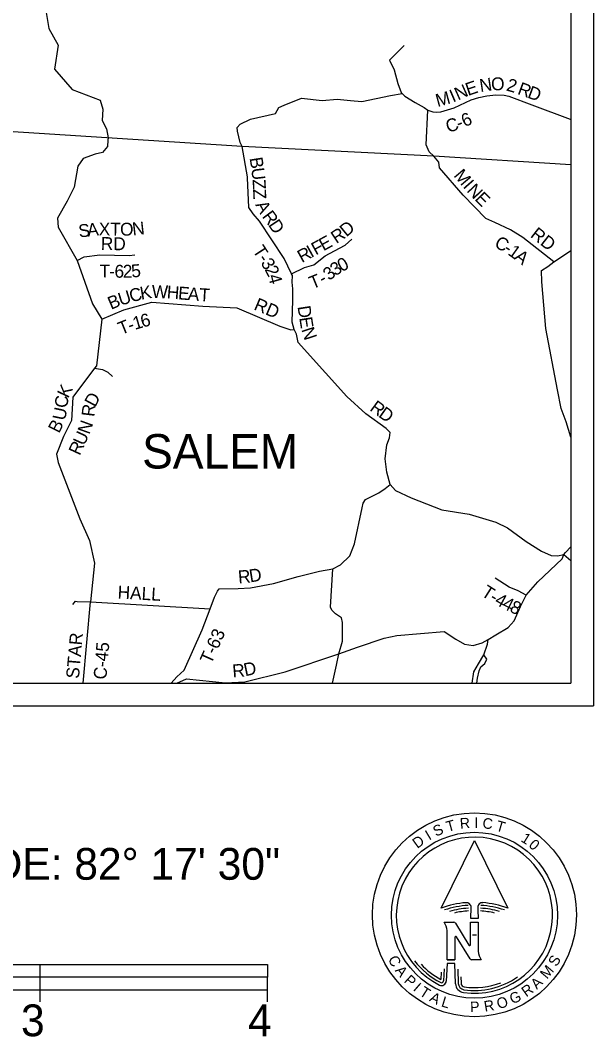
# Model space of a CAD drawing. Extents: x -15 to 405, y -40 to 87.
# Drawn here: x 12.671 to 15.195, y -27.491 to -23.012 of the extents above; entities that cross this region are included whole.
import ezdxf

# ---------------------------------------------------------------- set-up
doc = ezdxf.new("R2010")
doc.units = 0
for name, color, linetype in [('GM_P_State_Location', 7, 'Continuous'), ('GM_X_County_Road_Text', 7, 'Continuous'), ('GM_X_Minor_Lake', 7, 'Continuous'), ('GM_X_Minor_River', 7, 'Continuous'), ('GM_X_Rail_Line', 7, 'Continuous'), ('GM_X_Township', 7, 'Continuous'), ('GM_X_Township_Text', 7, 'Continuous')]:
    doc.layers.add(name, color=color, linetype=linetype)

msp = doc.modelspace()

# ---------------------------------------------------------------- linework, layer by layer
at = {"layer": 'GM_P_State_Location'}
msp.add_line((15.0631, -25.3658), (15.0949, -25.3928), dxfattribs=at)
for points in [[(12.8852, -22.4936), (12.8212, -22.8219), (12.7737, -22.9142), (12.7961, -23.0483), (12.838, -23.121), (12.8212, -23.2272), (12.8995, -23.3166), (13.0224, -23.3642), (13.0336, -23.4033), (13.0308, -23.4536), (13.0504, -23.4899), (13.0576, -23.5301), (13.0567, -23.5398)], [(14.2959, -23.1874), (14.3614, -23.1238)], [(13.6391, -23.5507), (13.6389, -23.5504), (13.6276, -23.5013), (13.6261, -23.4848), (13.6381, -23.4704), (13.6836, -23.4473), (13.7939, -23.4223), (13.809, -23.3963), (13.8324, -23.3855), (13.9092, -23.3548), (14.0001, -23.3653), (14.0652, -23.3592), (14.1241, -23.3656), (14.1747, -23.3692), (14.3006, -23.3429), (14.3518, -23.3345)], [(13.0567, -23.5398), (13.054, -23.5688), (13.0332, -23.5949), (13.0001, -23.6017), (12.947, -23.6213), (12.9246, -23.6548), (12.9079, -23.7471), (12.8771, -23.8086), (12.8352, -23.884), (12.838, -23.9232), (12.9206, -24.0703), (12.9889, -24.2614), (13.0303, -24.3298), (13.0057, -24.5353), (12.9981, -24.5451), (12.9023, -24.6722), (12.8967, -24.7756), (12.8604, -24.8455), (12.8296, -24.9238), (12.838, -24.9601), (12.933, -25.2089), (12.9749, -25.3039), (12.9973, -25.4045), (12.9802, -25.5751)], [(13.6714, -23.7057), (13.6712, -23.7012), (13.6482, -23.5677), (13.6391, -23.5507)], [(14.2984, -25.0583), (14.2845, -25.0031), (14.2772, -24.9444), (14.2847, -24.8829), (14.2957, -24.8522), (14.2994, -24.8279), (14.281, -24.8102), (14.1915, -24.7465), (14.1087, -24.6706), (14.0144, -24.5649), (13.8934, -24.4316), (13.8873, -24.3947), (13.8765, -24.3751), (13.8674, -24.3419), (13.87, -24.2454), (13.8706, -24.1948), (13.8679, -24.1663), (13.869, -24.1374), (13.8649, -24.129), (13.8318, -24.0613), (13.7233, -23.8977), (13.6963, -23.8654), (13.6768, -23.8374), (13.6714, -23.7062), (13.6714, -23.7057)], [(13.8649, -24.129), (13.9219, -24.1011), (13.9628, -24.0898), (14.0123, -24.05), (14.0542, -24.0277), (14.1004, -24.0031), (14.1308, -23.9773)], [(12.9206, -24.0703), (12.9512, -24.0547), (13.021, -24.046), (13.1496, -24.049), (13.1743, -24.0462)], [(13.0303, -24.3298), (13.1263, -24.2875), (13.2496, -24.2539), (13.475, -24.2725), (13.6238, -24.2799), (13.8131, -24.3596), (13.862, -24.3754), (13.8765, -24.3751)], [(12.9981, -24.5451), (13.0326, -24.5508), (13.0565, -24.5632), (13.0768, -24.5817)], [(14.0445, -25.933), (14.0627, -25.8532), (14.0736, -25.8036), (14.0894, -25.7477), (14.0896, -25.6656), (14.0852, -25.6454), (14.0584, -25.6276), (14.0426, -25.6122), (14.0363, -25.598), (14.046, -25.4295)], [(14.8973, -25.5448), (14.863, -25.5264), (14.8232, -25.5096), (14.7616, -25.4701)], [(12.9019, -25.5869), (12.9131, -25.5722), (12.9208, -25.5736), (12.9802, -25.5751)], [(13.3354, -25.933), (13.3603, -25.9052), (13.3918, -25.8759), (13.4719, -25.6985), (13.507, -25.6052)], [(14.6811, -25.933), (14.6842, -25.9104), (14.6903, -25.8789), (14.6985, -25.8611), (14.7162, -25.8461), (14.7252, -25.8272), (14.712, -25.8088)]]:
    msp.add_lwpolyline(points, dxfattribs=at)
at = {"layer": 'GM_X_Rail_Line'}
for p, q in [((13.6482, -23.5677), (12.4173, -23.4893)), ((14.4908, -23.6113), (13.6482, -23.5677)), ((15.0949, -23.6493), (14.4908, -23.6113))]:
    msp.add_line(p, q, dxfattribs=at)
at = {"layer": 'GM_X_Township'}
for p, q in [((15.1949, -19.033), (15.1949, -26.033)), ((15.0949, -19.133), (15.0949, -25.933)), ((8.2949, -25.933), (15.0949, -25.933)), ((8.1949, -26.033), (15.1949, -26.033)), ((14.5237, -26.9241), (14.6701, -26.6265)), ((14.6701, -26.6265), (14.8165, -26.9241)), ((14.6536, -26.9697), (14.6555, -26.922)), ((14.6701, -26.9558), (14.6701, -26.9558)), ((14.6701, -26.9558), (14.6701, -26.9558)), ((14.6701, -26.9558), (14.6701, -26.9558)), ((14.6701, -26.9558), (14.6701, -26.9558)), ((14.5374, -26.9863), (14.5791, -26.9863)), ((14.5862, -26.9903), (14.6453, -27.0877)), ((14.653, -27.0856), (14.653, -26.9863)), ((14.653, -26.9863), (14.6869, -26.9863)), ((14.6862, -26.9697), (14.6536, -26.9697)), ((14.6869, -26.9863), (14.6869, -27.1148)), ((14.5498, -27.1521), (14.5498, -27.0236)), ((14.6505, -27.1482), (14.5914, -27.0508)), ((14.6787, -27.0434), (14.6615, -27.0434)), ((14.5838, -27.0529), (14.5838, -27.1521)), ((11.7585, -27.1724), (12.7585, -27.1724)), ((12.7585, -27.2286), (12.7585, -27.1724)), ((12.7585, -27.1724), (13.7585, -27.1724)), ((13.7585, -27.1724), (13.7585, -27.2286)), ((14.5498, -27.1687), (14.5462, -27.2462)), ((14.5838, -27.1521), (14.5498, -27.1521)), ((14.5498, -27.1521), (14.5838, -27.1521)), ((14.5838, -27.1687), (14.5498, -27.1687)), ((14.5863, -27.258), (14.5838, -27.1687)), ((14.6993, -27.1521), (14.6576, -27.1521)), ((12.7585, -27.2286), (11.7585, -27.2286)), ((12.7585, -27.2849), (12.7585, -27.2286)), ((13.7585, -27.2286), (12.7585, -27.2286)), ((13.7585, -27.2849), (13.7585, -27.2286)), ((14.5233, -27.2063), (14.5218, -27.2383)), ((14.5362, -27.1924), (14.5338, -27.2452)), ((14.5969, -27.1931), (14.5987, -27.2561)), ((14.6103, -27.2267), (14.6111, -27.2558)), ((11.7585, -27.2849), (12.7585, -27.2849)), ((12.7585, -27.2849), (13.7585, -27.2849)), ((12.7585, -27.3379), (12.7585, -27.2849)), ((13.7585, -27.3379), (13.7585, -27.2849))]:
    msp.add_line(p, q, dxfattribs=at)
for centre, radius in [((14.6701, -26.9537), 0.4492), ((14.6701, -26.9558), 0.3655)]:
    msp.add_circle(centre, radius, dxfattribs=at)
for centre, radius, start, end in [((14.6701, -26.9558), 0.3439, 261.9368, 243.4209), ((14.6701, -27.3366), 0.4377, 94.8642, 109.5471), ((14.6701, -27.3366), 0.4252, 93.7383, 108.099), ((14.6347, -26.9211), 0.0207, 357.7797, 94.8642), ((14.705, -26.9211), 0.0207, 85.1955, 182.1238), ((14.6701, -27.3366), 0.4252, 71.901, 86.2614), ((14.6701, -27.3366), 0.4377, 70.4527, 85.1955), ((14.6701, -27.3366), 0.4128, 93.7383, 105.4967), ((14.6701, -27.3366), 0.4004, 93.7383, 102.7576), ((24.1946, -26.5692), 9.5168, 182.12377, 182.41208), ((14.6701, -27.3366), 0.4004, 77.2424, 86.2614), ((14.6701, -27.3366), 0.4128, 74.5033, 86.2614), ((14.4513, -27.0357), 0.0992, 7.0013, 29.8686), ((14.5791, -26.9946), 0.00829, 31.2473, 90), ((14.5879, -27.0529), 0.00415, 31.2462, 180), ((14.6488, -27.0856), 0.00415, 211.2462, 0), ((14.7854, -27.1027), 0.0992, 187.0013, 209.8686), ((14.6701, -26.9558), 0.3315, 217.2752, 243.4208), ((14.6701, -26.9558), 0.3191, 222.5664, 242.2942), ((14.6576, -27.1439), 0.00829, 211.2473, 270), ((14.6701, -26.9558), 0.3315, 261.9411, 304.8168), ((14.5255, -27.2448), 0.0207, 243.4209, 356.2651), ((14.5255, -27.2448), 0.00829, 243.4208, 357.3129), ((14.6277, -27.2553), 0.0415, 183.8064, 261.9368), ((14.6277, -27.2553), 0.029, 181.6386, 261.9411), ((14.6277, -27.2553), 0.0166, 181.6373, 261.9394), ((14.6701, -26.9558), 0.3191, 261.9394, 291.3169)]:
    msp.add_arc(centre, radius, start, end, dxfattribs=at)
at = {"layer": 'GM_X_Township_Text'}
for points in [[(14.2959, -23.1874), (14.3161, -23.2305), (14.3325, -23.2899), (14.3474, -23.3299), (14.3518, -23.3345), (14.3629, -23.3463), (14.4091, -23.374), (14.4492, -23.397), (14.4644, -23.4081)], [(14.4644, -23.4081), (14.4864, -23.4155), (14.5042, -23.417), (14.5225, -23.4149), (14.5807, -23.3974), (14.6562, -23.3629), (14.6895, -23.3523), (14.7244, -23.3454), (14.7638, -23.3411), (14.8004, -23.3414), (14.821, -23.3463), (14.9233, -23.3839), (15.0909, -23.4477), (15.0949, -23.4503)], [(14.498, -23.6199), (14.4908, -23.6113), (14.471, -23.592), (14.4569, -23.5608), (14.4644, -23.4081)], [(15.0192, -24.0765), (14.8831, -23.9697), (14.8282, -23.9351), (14.7596, -23.9036), (14.7202, -23.8862), (14.6201, -23.7834), (14.5164, -23.6615), (14.5127, -23.6375), (14.498, -23.6199)], [(15.0192, -24.0765), (15.0753, -24.0404), (15.0949, -24.026)], [(15.0949, -24.8488), (15.074, -24.781), (15.0512, -24.7235), (15.0354, -24.6398), (14.9847, -24.3708), (14.9666, -24.1644), (14.9654, -24.1153), (14.9929, -24.0969), (15.0192, -24.0765)], [(12.948, -25.933), (12.9802, -25.5751), (13.507, -25.6052), (13.5256, -25.5544), (13.5387, -25.5275), (13.5464, -25.5169), (13.6292, -25.5167), (13.684, -25.5124), (13.7856, -25.4937), (13.8941, -25.4624), (13.9874, -25.4398), (14.046, -25.4295), (14.0807, -25.4123), (14.1212, -25.3722), (14.1425, -25.3188), (14.1754, -25.1605), (14.1805, -25.1393), (14.1908, -25.1238), (14.2495, -25.0937), (14.2774, -25.076), (14.2984, -25.0583), (14.3226, -25.0835), (14.3912, -25.1159), (14.5258, -25.1695), (14.6473, -25.1889), (14.7645, -25.2242), (14.8153, -25.2488), (14.8977, -25.309), (14.9659, -25.3516), (15.0072, -25.3708), (15.0364, -25.3714), (15.0631, -25.3658)], [(14.6597, -25.933), (14.6672, -25.8832), (14.6883, -25.8476), (14.712, -25.8088), (14.728, -25.7616), (14.7308, -25.7404), (14.764, -25.7201), (14.8182, -25.6877), (14.845, -25.6579), (14.8727, -25.5953), (14.8973, -25.5448), (14.9487, -25.4867), (15.0565, -25.3848), (15.0631, -25.3658), (15.0707, -25.3579), (15.0949, -25.3323)], [(13.3592, -25.933), (13.4021, -25.9146), (13.5745, -25.9324), (13.6593, -25.9272), (13.8363, -25.8838), (14.0736, -25.8036), (14.1559, -25.7752), (14.2732, -25.7345), (14.328, -25.7235), (14.5372, -25.705), (14.5879, -25.7391), (14.6261, -25.761), (14.6645, -25.7677), (14.7037, -25.7558), (14.7308, -25.7404)]]:
    msp.add_lwpolyline(points, dxfattribs=at)

# ---------------------------------------------------------------- texts
at = {"layer": 'GM_X_County_Road_Text'}
msp.add_text('SALEM', height=0.15152, rotation=0, dxfattribs=at).set_placement((13.207, -24.9872))
at = {"layer": 'GM_X_Minor_Lake'}
for s, height, rotation, p in [('E', 0.0568, 18.9703, (14.642, -23.3457)), ('N', 0.0568, 8.4382, (14.6966, -23.3286)), ('O', 0.0568, 2.1024, (14.7444, -23.3214)), ('2', 0.0568, 343.6472, (14.807, -23.3206)), ('R', 0.0568, 339.9159, (14.8561, -23.3361)), ('M', 0.0568, 15.2362, (14.5077, -23.3944)), ('I', 0.0568, 23.4091, (14.5755, -23.3753)), ('N', 0.0568, 24.1603, (14.5977, -23.3657)), ('D', 0.0568, 339.8656, (14.9, -23.3521)), ('6', 0.0568, 24.1155, (14.6271, -23.4837)), ('C', 0.0568, 17.134, (14.5536, -23.5083)), ('-', 0.0568, 20.3817, (14.6015, -23.4934)), ('M', 0.0568, 310.1195, (14.576, -23.6973)), ('I', 0.0568, 311.3748, (14.6166, -23.7455)), ('N', 0.0568, 313.2691, (14.6334, -23.7645)), ('E', 0.0568, 314.6098, (14.6686, -23.8019)), ('RD', 0.05682, 321.9517, (14.9127, -23.9642)), ('C', 0.0568, 332.344, (14.7541, -24.0093)), ('-', 0.0568, 328.0616, (14.7944, -24.0304)), ('1', 0.0568, 324.6239, (14.8135, -24.0423)), ('A', 0.0568, 322.4132, (14.8415, -24.0622)), ('R', 0.0568, 4.7006, (13.6316, -25.4938)), ('D', 0.0568, 9.22, (13.6828, -25.4894)), ('HALL', 0.05682, 356.6485, (13.0981, -25.5596)), ('STAR', 0.05682, 84.8784, (12.9286, -25.9151)), ('C-45', 0.05682, 85.1793, (13.0494, -25.9187)), ('D', 0.0568, 12.1325, (13.6608, -25.903)), ('R', 0.0568, 4.5439, (13.6063, -25.9079))]:
    msp.add_text(s, height=height, rotation=rotation, dxfattribs=at).set_placement(p)
at = {"layer": 'GM_X_Minor_River'}
for s, height, rotation, p in [('B', 0.0568, 279.0119, (13.6799, -23.6194)), ('U', 0.0568, 276.9362, (13.6871, -23.665)), ('Z', 0.0568, 273.1644, (13.6931, -23.7136)), ('Z', 0.0568, 272.3578, (13.6954, -23.7559)), ('A', 0.0568, 298.0937, (13.7044, -23.825)), ('R', 0.0568, 306.4686, (13.7328, -23.8768)), ('S', 0.0568, 6.4517, (12.93, -23.9695)), ('A', 0.0568, 6.0656, (12.968, -23.9652)), ('X', 0.0568, 359.4827, (13.016, -23.96)), ('T', 0.0568, 358.9114, (13.0659, -23.9605)), ('O', 0.0568, 0.582, (13.1102, -23.9613)), ('N', 0.0568, 6.2776, (13.1663, -23.9604)), ('D', 0.0568, 303.8522, (13.7602, -23.9137)), ('D', 0.0568, 39.5573, (14.1061, -23.9688)), ('E', 0.0568, 28.7995, (14.0052, -24.0303)), ('R', 0.0568, 33.6486, (14.0622, -23.9984)), ('RD', 0.05682, 359.0128, (13.0248, -24.0239)), ('T', 0.0568, 303.0357, (13.6917, -24.0267)), ('I', 0.0568, 28.7724, (13.9512, -24.06)), ('F', 0.0568, 28.7751, (13.9716, -24.0487)), ('R', 0.0568, 28.7727, (13.9103, -24.0824)), ('T', 0.0568, 359.5586, (13.0193, -24.1453)), ('6', 0.0568, 359.0041, (13.0851, -24.1461)), ('2', 0.0568, 1.0757, (13.1223, -24.1467)), ('5', 0.0568, 4.7587, (13.1613, -24.1458)), ('-', 0.0568, 302.7699, (13.7148, -24.0622)), ('3', 0.0568, 301.7715, (13.7273, -24.0816)), ('2', 0.0568, 297.7451, (13.7452, -24.1105)), ('3', 0.0568, 32.274, (14.0571, -24.1406)), ('0', 0.0568, 28.9174, (14.0859, -24.1224)), ('-', 0.0568, 358.8993, (13.0616, -24.1456)), ('4', 0.0568, 285.4601, (13.7603, -24.1385)), ('T', 0.0568, 22.2351, (13.9564, -24.1979)), ('3', 0.0568, 38.3115, (14.0309, -24.1614)), ('K', 0.0568, 9.951, (13.2028, -24.2439)), ('W', 0.0568, 358.3923, (13.249, -24.2354)), ('H', 0.0568, 355.3613, (13.314, -24.2372)), ('E', 0.0568, 355.364, (13.3638, -24.2413)), ('-', 0.0568, 30.0698, (14.0033, -24.1781)), ('B', 0.0568, 22.8683, (13.0703, -24.2882)), ('U', 0.0568, 17.4897, (13.1119, -24.2706)), ('C', 0.0568, 15.1149, (13.159, -24.2557)), ('A', 0.0568, 355.4759, (13.4063, -24.2447)), ('T', 0.0568, 356.5429, (13.4573, -24.2488)), ('RD', 0.05682, 337.1891, (13.6953, -24.2854)), ('D', 0.0568, 278.9006, (13.8908, -24.2737)), ('1', 0.0568, 16.3643, (13.175, -24.3765)), ('6', 0.0568, 15.4121, (13.2084, -24.3668)), ('T', 0.0568, 22.0823, (13.1149, -24.3993)), ('-', 0.0568, 18.2362, (13.1534, -24.3837)), ('E', 0.0568, 278.9567, (13.8985, -24.3232)), ('N', 0.0568, 288.0814, (13.9074, -24.3746)), ('K', 0.0568, 64.0084, (12.8811, -24.6807)), ('C', 0.0568, 85.2019, (12.8787, -24.7218)), ('D', 0.0568, 61.7258, (13, -24.72)), ('U', 0.0568, 78.1134, (12.8673, -24.7784)), ('R', 0.0568, 83.5329, (12.9964, -24.761)), ('R', 0.0568, 323.6797, (14.2058, -24.7286)), ('D', 0.0568, 324.6323, (14.2442, -24.7569)), ('B', 0.0568, 63.3983, (12.8411, -24.8351)), ('N', 0.0568, 70.2891, (12.9744, -24.8398)), ('U', 0.0568, 65.812, (12.9521, -24.8899)), ('R', 0.0568, 64.9781, (12.932, -24.933)), ('T', 0.0568, 327.4904, (14.6962, -25.5451)), ('-', 0.0568, 328.5384, (14.733, -25.5685)), ('4', 0.0568, 330.9167, (14.7551, -25.582)), ('4', 0.0568, 333.5086, (14.7882, -25.6003)), ('8', 0.0568, 335.3703, (14.8213, -25.6168)), ('T-63', 0.05682, 65.9761, (13.511, -25.8524))]:
    msp.add_text(s, height=height, rotation=rotation, dxfattribs=at).set_placement(p)
at = {"layer": 'GM_X_Township'}
for s, rotation, p in [('S', 25.6209, (14.5012, -26.6105)), ('T', 15.1852, (14.5524, -26.5893)), ('R', 4.7494, (14.6075, -26.5751)), ('I', 359.5315, (14.6692, -26.5712)), ('C', 354.3137, (14.7038, -26.5727)), ('T', 343.8779, (14.761, -26.5818)), ('I', 30.8388, (14.4708, -26.6272)), ('1', 328.2243, (14.871, -26.6282)), ('D', 36.0567, (14.4184, -26.6638)), ('0', 317.7885, (14.9054, -26.6507)), ('C', 298.5647, (14.2877, -27.1488)), ('S', 59.6056, (15.0317, -27.1853)), ('A', 307.9093, (14.3181, -27.2)), ('M', 49.8948, (14.9898, -27.2402)), ('P', 317.4317, (14.3565, -27.2483)), ('I', 319.1994, (14.3967, -27.2846)), ('T', 327.4133, (14.4243, -27.3058)), ('R', 35.2457, (14.898, -27.3181)), ('A', 44.6769, (14.945, -27.2854)), ('A', 332.6312, (14.4684, -27.3325)), ('L', 343.067, (14.5209, -27.3568)), ('O', 19.5921, (14.7775, -27.3709)), ('G', 24.81, (14.8375, -27.349)), ('P', 0.272, (14.6507, -27.3829)), ('R', 9.1564, (14.7159, -27.381))]:
    msp.add_text(s, height=0.0466, rotation=rotation, dxfattribs=at).set_placement(p)
for s, p in [('LATITUDE: 39° 08\' 49"  LONGITUDE: 82° 17\' 30"', (9.6935, -26.7994)), ('3', (12.6739, -27.489)), ('4', (13.6729, -27.489))]:
    msp.add_text(s, height=0.14, dxfattribs=at).set_placement(p)

doc.saveas('drawing.dxf')
